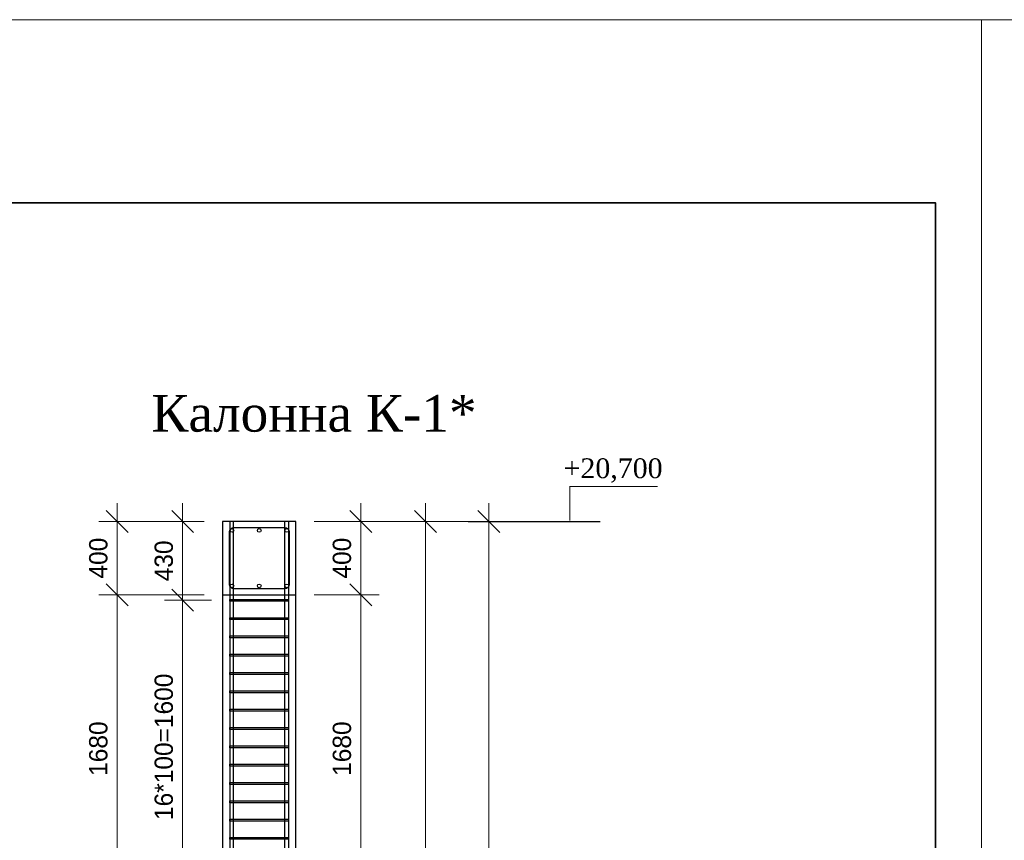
# Model space of a CAD drawing. Header units: millimetres. Extents: x -33345 to 4712671, y -3392 to 121473.
# Tile 433 of 656: x 2282553 to 2293302, y 94941 to 103901. Entities that reach past the tile are written whole.
import ezdxf

# ---------------------------------------------------------------- set-up
doc = ezdxf.new("R2010")
doc.units = ezdxf.units.MM
doc.styles.add('ISOCTEUR', font='isocpeui.ttf')
doc.styles.get("Standard").update_dxf_attribs({"font": 'arial.ttf'})
doc.styles.add('WMF-Times New Roman2', font='times.ttf')
doc.styles.add('X-U-RW-01$0$StyleROMANS', font='GOTHIC.TTF')
doc.dimstyles.new('ISO-100', dxfattribs={"dimtxt": 200, "dimasz": 120, "dimexe": 100, "dimexo": 100, "dimgap": 50, "dimtad": 1, "dimdec": 0, "dimtxsty": 'ISOCTEUR', "dimblk": 'OBLIQUE', "dimcen": 0, "dimdle": 100, "dimclrd": 256, "dimadec": 0, "dimazin": 0, "dimtfac": 1, "dimtdec": 0, "dimtmove": 0, "dimatfit": 3, "dimfxl": 1, "dimarcsym": 0})

# ---------------------------------------------------------------- blocks, each defined once
blk = doc.blocks.new('Qwet')
at = {"lineweight": 20}
blk.add_lwpolyline([(350715, -737612), (410115, -737612), (410115, -695612), (350715, -695612)], close=True, dxfattribs=at)
at = {"lineweight": 35}
blk.add_lwpolyline([(352715, -737112), (409615, -737112), (409615, -696112), (352715, -696112)], close=True, dxfattribs=at)
blk = doc.blocks.new('_Oblique')
at = {"color": 0, "linetype": 'ByBlock', "lineweight": -2}
blk.add_line((-0.5, -0.5), (0.5, 0.5), dxfattribs=at)
blk = doc.blocks.new('*D504')
at = {"lineweight": -2, "transparency": 16777216}
blk.add_line((2345736.4, 1478983.5), (2345736.4, 1484563.5), dxfattribs=at)
at = {"color": 0, "lineweight": -2, "transparency": 16777216}
for p, q in [((2345128.4, 1484463.5), (2345836.4, 1484463.5)), ((2345528.4, 1479083.5), (2345836.4, 1479083.5))]:
    blk.add_line(p, q, dxfattribs=at)
at = {"layer": 'Defpoints', "color": 0, "lineweight": 0, "transparency": 16777216}
for p in [(2345028.4, 1484463.5), (2345736.4, 1484463.5), (2345428.4, 1479083.5)]:
    blk.add_point(p, dxfattribs=at)
at = {"lineweight": -2, "transparency": 16777216, "xscale": 120, "yscale": 120, "zscale": 120}
for p, rotation in [((2345736.4, 1484463.5), 90), ((2345736.4, 1479083.5), 270)]:
    blk.add_blockref('_Oblique', p, dxfattribs=dict(at, rotation=rotation))
at = {"color": 0, "transparency": 16777216, "insert": (2345633.9, 1481773.5), "char_height": 100, "attachment_point": 5, "rotation": 90, "style": 'X-U-RW-01$0$StyleROMANS'}
blk.add_mtext('5380', dxfattribs=at)
blk = doc.blocks.new('*D505')
at = {"lineweight": -2, "transparency": 16777216}
blk.add_line((2346080.9, 1479583.5), (2346080.9, 1484563.5), dxfattribs=at)
at = {"color": 0, "lineweight": -2, "transparency": 16777216}
for p, q in [((2345128.4, 1484463.5), (2346180.9, 1484463.5)), ((2345873, 1479683.5), (2346180.9, 1479683.5))]:
    blk.add_line(p, q, dxfattribs=at)
at = {"layer": 'Defpoints', "color": 0, "lineweight": 0, "transparency": 16777216}
for p in [(2345028.4, 1484463.5), (2346080.9, 1484463.5), (2345773, 1479683.5)]:
    blk.add_point(p, dxfattribs=at)
at = {"lineweight": -2, "transparency": 16777216, "xscale": 120, "yscale": 120, "zscale": 120}
for p, rotation in [((2346080.9, 1484463.5), 90), ((2346080.9, 1479683.5), 270)]:
    blk.add_blockref('_Oblique', p, dxfattribs=dict(at, rotation=rotation))
at = {"color": 0, "transparency": 16777216, "insert": (2345978.4, 1482073.5), "char_height": 100, "attachment_point": 5, "rotation": 90, "style": 'X-U-RW-01$0$StyleROMANS'}
blk.add_mtext('4780', dxfattribs=at)
blk = doc.blocks.new('*D484')
at = {"lineweight": -2, "transparency": 16777216}
blk.add_line((2344410.3, 1482333.5), (2344410.3, 1484133.5), dxfattribs=at)
at = {"color": 0, "lineweight": -2, "transparency": 16777216}
for p, q in [((2344568.4, 1484033.5), (2344310.3, 1484033.5)), ((2344528.4, 1482433.5), (2344310.3, 1482433.5))]:
    blk.add_line(p, q, dxfattribs=at)
at = {"layer": 'Defpoints', "color": 0, "lineweight": 0, "transparency": 16777216}
for p in [(2344410.3, 1484033.5), (2344668.4, 1484033.5), (2344628.4, 1482433.5)]:
    blk.add_point(p, dxfattribs=at)
at = {"lineweight": -2, "transparency": 16777216, "xscale": 120, "yscale": 120, "zscale": 120}
for p, rotation in [((2344410.3, 1484033.5), 90), ((2344410.3, 1482433.5), 270)]:
    blk.add_blockref('_Oblique', p, dxfattribs=dict(at, rotation=rotation))
at = {"color": 0, "transparency": 16777216, "insert": (2344307.7, 1483233.5), "char_height": 100, "attachment_point": 5, "rotation": 90, "style": 'X-U-RW-01$0$StyleROMANS'}
blk.add_mtext('16*100=1600', dxfattribs=at)
blk = doc.blocks.new('*D485')
at = {"lineweight": -2, "transparency": 16777216}
blk.add_line((2344052.8, 1482283.5), (2344052.8, 1484163.5), dxfattribs=at)
at = {"color": 0, "lineweight": -2, "transparency": 16777216}
for p, q in [((2344528.4, 1484063.5), (2343952.8, 1484063.5)), ((2344310.3, 1482383.5), (2343952.8, 1482383.5))]:
    blk.add_line(p, q, dxfattribs=at)
at = {"layer": 'Defpoints', "color": 0, "lineweight": 0, "transparency": 16777216}
for p in [(2344052.8, 1484063.5), (2344628.4, 1484063.5), (2344410.3, 1482383.5)]:
    blk.add_point(p, dxfattribs=at)
at = {"lineweight": -2, "transparency": 16777216, "xscale": 120, "yscale": 120, "zscale": 120}
for p, rotation in [((2344052.8, 1484063.5), 90), ((2344052.8, 1482383.5), 270)]:
    blk.add_blockref('_Oblique', p, dxfattribs=dict(at, rotation=rotation))
at = {"color": 0, "transparency": 16777216, "insert": (2343950.3, 1483223.5), "char_height": 100, "attachment_point": 5, "rotation": 90, "style": 'X-U-RW-01$0$StyleROMANS'}
blk.add_mtext('1680', dxfattribs=at)
blk = doc.blocks.new('*D486')
at = {"lineweight": -2, "transparency": 16777216}
blk.add_line((2344410.3, 1483933.5), (2344410.3, 1484563.5), dxfattribs=at)
at = {"color": 0, "lineweight": -2, "transparency": 16777216}
for p, q in [((2344528.4, 1484463.5), (2344310.3, 1484463.5)), ((2344568.4, 1484033.5), (2344310.3, 1484033.5))]:
    blk.add_line(p, q, dxfattribs=at)
at = {"layer": 'Defpoints', "color": 0, "lineweight": 0, "transparency": 16777216}
for p in [(2344410.3, 1484463.5), (2344628.4, 1484463.5), (2344668.4, 1484033.5)]:
    blk.add_point(p, dxfattribs=at)
at = {"lineweight": -2, "transparency": 16777216, "xscale": 120, "yscale": 120, "zscale": 120}
for p, rotation in [((2344410.3, 1484463.5), 90), ((2344410.3, 1484033.5), 270)]:
    blk.add_blockref('_Oblique', p, dxfattribs=dict(at, rotation=rotation))
at = {"color": 0, "transparency": 16777216, "insert": (2344307.7, 1484248.5), "char_height": 100, "attachment_point": 5, "rotation": 90, "style": 'X-U-RW-01$0$StyleROMANS'}
blk.add_mtext('430', dxfattribs=at)
blk = doc.blocks.new('*D487')
at = {"lineweight": -2, "transparency": 16777216}
blk.add_line((2344052.8, 1483963.5), (2344052.8, 1484563.5), dxfattribs=at)
at = {"color": 0, "lineweight": -2, "transparency": 16777216}
for p, q in [((2344528.4, 1484463.5), (2343952.8, 1484463.5)), ((2344528.4, 1484063.5), (2343952.8, 1484063.5))]:
    blk.add_line(p, q, dxfattribs=at)
at = {"layer": 'Defpoints', "color": 0, "lineweight": 0, "transparency": 16777216}
for p in [(2344052.8, 1484463.5), (2344628.4, 1484463.5), (2344628.4, 1484063.5)]:
    blk.add_point(p, dxfattribs=at)
at = {"lineweight": -2, "transparency": 16777216, "xscale": 120, "yscale": 120, "zscale": 120}
for p, rotation in [((2344052.8, 1484463.5), 90), ((2344052.8, 1484063.5), 270)]:
    blk.add_blockref('_Oblique', p, dxfattribs=dict(at, rotation=rotation))
at = {"color": 0, "transparency": 16777216, "insert": (2343950.3, 1484263.5), "char_height": 100, "attachment_point": 5, "rotation": 90, "style": 'X-U-RW-01$0$StyleROMANS'}
blk.add_mtext('400', dxfattribs=at)
blk = doc.blocks.new('*D488')
at = {"lineweight": -2, "transparency": 16777216}
blk.add_line((2345382.6, 1483963.5), (2345382.6, 1484563.5), dxfattribs=at)
at = {"color": 0, "lineweight": -2, "transparency": 16777216}
for p, q in [((2345233.5, 1484463.5), (2345482.6, 1484463.5)), ((2345372.8, 1484063.5), (2345482.6, 1484063.5))]:
    blk.add_line(p, q, dxfattribs=at)
at = {"layer": 'Defpoints', "color": 0, "lineweight": 0, "transparency": 16777216}
for p in [(2345133.5, 1484463.5), (2345382.6, 1484463.5), (2345272.8, 1484063.5)]:
    blk.add_point(p, dxfattribs=at)
at = {"lineweight": -2, "transparency": 16777216, "xscale": 120, "yscale": 120, "zscale": 120}
for p, rotation in [((2345382.6, 1484463.5), 90), ((2345382.6, 1484063.5), 270)]:
    blk.add_blockref('_Oblique', p, dxfattribs=dict(at, rotation=rotation))
at = {"color": 0, "transparency": 16777216, "insert": (2345280.1, 1484263.5), "char_height": 100, "attachment_point": 5, "rotation": 90, "style": 'X-U-RW-01$0$StyleROMANS'}
blk.add_mtext('400', dxfattribs=at)
blk = doc.blocks.new('*D359')
at = {"lineweight": -2, "transparency": 16777216}
blk.add_line((2345382.6, 1482283.5), (2345382.6, 1484163.5), dxfattribs=at)
at = {"color": 0, "lineweight": -2, "transparency": 16777216}
for p, q in [((2345128.4, 1484063.5), (2345482.6, 1484063.5)), ((2345128.4, 1482383.5), (2345482.6, 1482383.5))]:
    blk.add_line(p, q, dxfattribs=at)
at = {"layer": 'Defpoints', "color": 0, "lineweight": 0, "transparency": 16777216}
for p in [(2345028.4, 1484063.5), (2345382.6, 1484063.5), (2345028.4, 1482383.5)]:
    blk.add_point(p, dxfattribs=at)
at = {"lineweight": -2, "transparency": 16777216, "xscale": 120, "yscale": 120, "zscale": 120}
for p, rotation in [((2345382.6, 1484063.5), 90), ((2345382.6, 1482383.5), 270)]:
    blk.add_blockref('_Oblique', p, dxfattribs=dict(at, rotation=rotation))
at = {"color": 0, "transparency": 16777216, "insert": (2345280.1, 1483223.5), "char_height": 100, "attachment_point": 5, "rotation": 90, "style": 'X-U-RW-01$0$StyleROMANS'}
blk.add_mtext('1680', dxfattribs=at)
blk = doc.blocks.new('икпы')
at = {"color": 106}
blk.add_lwpolyline([(2346524, 1484463.5, 0, 81, 0), (2346524, 1484573.6, 5.4, 5.4, 0), (2346524, 1484655.1, 5.4, 5.4, 0), (2347002.3, 1484655.1, 5.4, 5.4, 0)], format="xyseb", dxfattribs=at)
for points in [[(2344668.4, 1484463.5), (2344668.4, 1458423.9), (2344253.3, 1458423.9), (2344304.9, 1458403.9), (2344668.4, 1458403.9, 0.414214), (2344688.4, 1458423.9), (2344688.4, 1484463.5)], [(2344988.4, 1484463.5), (2344988.4, 1458423.9), (2345403.6, 1458423.9), (2345351.9, 1458403.9), (2344988.4, 1458403.9, -0.414214), (2344968.4, 1458423.9), (2344968.4, 1484463.5)]]:
    blk.add_lwpolyline(points, format="xyb")
blk.add_lwpolyline([(2344628.4, 1482383.5), (2345028.4, 1482383.5), (2345028.4, 1484463.5), (2344628.4, 1484463.5)], close=True, dxfattribs=at)
at = {"color": 106, "lineweight": 30}
blk.add_lwpolyline([(2345028.4, 1484463.5), (2344628.4, 1484463.5), (2344628.4, 1484063.5), (2345028.4, 1484063.5)], close=True, dxfattribs=at)
blk.add_lwpolyline([(2345968.3, 1484463.5), (2346688.3, 1484463.5)], dxfattribs=at)
at = {"color": 222, "true_color": 0xde218f}
blk.add_lwpolyline([(2344993.4, 1484403.5, 0.414214), (2344968.4, 1484428.5), (2344688.4, 1484428.5, 0.414214), (2344663.4, 1484403.5), (2344663.4, 1484123.5, 0.414214), (2344688.4, 1484098.5), (2344968.4, 1484098.5, 0.414214), (2344993.4, 1484123.5)], format="xyb", close=True, dxfattribs=at)
for points in [[(2344668.4, 1484038.5), (2344988.4, 1484038.5), (2344988.4, 1484028.5), (2344668.4, 1484028.5)], [(2344668.4, 1483938.5), (2344988.4, 1483938.5), (2344988.4, 1483928.5), (2344668.4, 1483928.5)], [(2344668.4, 1483838.5), (2344988.4, 1483838.5), (2344988.4, 1483828.5), (2344668.4, 1483828.5)], [(2344668.4, 1483738.5), (2344988.4, 1483738.5), (2344988.4, 1483728.5), (2344668.4, 1483728.5)], [(2344668.4, 1483638.5), (2344988.4, 1483638.5), (2344988.4, 1483628.5), (2344668.4, 1483628.5)], [(2344668.4, 1483538.5), (2344988.4, 1483538.5), (2344988.4, 1483528.5), (2344668.4, 1483528.5)], [(2344668.4, 1483438.5), (2344988.4, 1483438.5), (2344988.4, 1483428.5), (2344668.4, 1483428.5)], [(2344668.4, 1483338.5), (2344988.4, 1483338.5), (2344988.4, 1483328.5), (2344668.4, 1483328.5)], [(2344668.4, 1483238.5), (2344988.4, 1483238.5), (2344988.4, 1483228.5), (2344668.4, 1483228.5)], [(2344668.4, 1483138.5), (2344988.4, 1483138.5), (2344988.4, 1483128.5), (2344668.4, 1483128.5)], [(2344668.4, 1483038.5), (2344988.4, 1483038.5), (2344988.4, 1483028.5), (2344668.4, 1483028.5)], [(2344668.4, 1482938.5), (2344988.4, 1482938.5), (2344988.4, 1482928.5), (2344668.4, 1482928.5)], [(2344668.4, 1482838.5), (2344988.4, 1482838.5), (2344988.4, 1482828.5), (2344668.4, 1482828.5)], [(2344668.4, 1482738.5), (2344988.4, 1482738.5), (2344988.4, 1482728.5), (2344668.4, 1482728.5)]]:
    blk.add_lwpolyline(points, close=True)
at = {"color": 106, "lineweight": 30}
for centre in [(2344679.6, 1484415.1), (2344679.6, 1484415.1), (2344828.4, 1484415.1), (2344828.4, 1484415.1), (2344978.2, 1484415.1), (2344978.2, 1484415.1), (2344679.6, 1484111.9), (2344828.4, 1484111.9), (2344978.2, 1484111.9)]:
    blk.add_circle(centre, 10, dxfattribs=at)
at = {"color": 106, "insert": (2346759.7, 1484741.7), "char_height": 108, "attachment_point": 5, "style": 'WMF-Times New Roman2'}
blk.add_mtext('+20{\\fTimes New Roman|b0|i0|c238|p18;,}700', dxfattribs=at)
at = {"color": 106}
for base, p1, p2, picture, middle in [((2344052.8, 1484463.5), (2344628.4, 1484063.5), (2344628.4, 1484463.5), '*D487', (2343950.3, 1484263.5)), ((2344410.3, 1484463.5), (2344668.4, 1484033.5), (2344628.4, 1484463.5), '*D486', (2344307.7, 1484248.5)), ((2345736.4, 1484463.5), (2345428.4, 1479083.5), (2345028.4, 1484463.5), '*D504', (2345633.9, 1481773.5)), ((2346080.9, 1484463.5), (2345773, 1479683.5), (2345028.4, 1484463.5), '*D505', (2345978.4, 1482073.5)), ((2345382.6, 1484463.5), (2345272.8, 1484063.5), (2345133.5, 1484463.5), '*D488', (2345280.1, 1484263.5)), ((2344052.8, 1484063.5), (2344410.3, 1482383.5), (2344628.4, 1484063.5), '*D485', (2343950.3, 1483223.5)), ((2345382.6, 1484063.5), (2345028.4, 1482383.5), (2345028.4, 1484063.5), '*D359', (2345280.1, 1483223.5))]:
    dim = blk.add_linear_dim(base=base, p1=p1, p2=p2, angle=90, dimstyle='ISO-100', override={"dimtxt": 100, "dimtxsty": 'X-U-RW-01$0$StyleROMANS', "dimtmove": 1}, dxfattribs=at)
    dim.commit()
    dim.dimension.update_dxf_attribs({"geometry": picture, "text_midpoint": middle})
dim = blk.add_linear_dim(base=(2344410.3, 1484033.5), p1=(2344628.4, 1482433.5), p2=(2344668.4, 1484033.5), angle=90, text='16*100=<>', dimstyle='ISO-100', override={"dimtxt": 100, "dimtxsty": 'X-U-RW-01$0$StyleROMANS', "dimtmove": 1}, dxfattribs=at)
dim.commit()
dim.dimension.update_dxf_attribs({"geometry": '*D484', "text_midpoint": (2344307.7, 1483233.5)})

msp = doc.modelspace()

# ---------------------------------------------------------------- block references
at = {"rotation": 270}
for p in [(2988664.059, 454616.444, 1359241.5), (3030664.059, 454616.444, 1359241.5)]:
    msp.add_blockref('Qwet', p, dxfattribs=at)
at = {"color": 177, "lineweight": 0, "true_color": 0x293189, "xscale": 2, "yscale": 2, "zscale": 2}
msp.add_blockref('икпы', (-2404488.158, -2870505.067), dxfattribs=at)

# ---------------------------------------------------------------- texts
at = {"color": 106, "insert": (2285766.853, 99600.137, 1359241.5), "char_height": 400, "width": 4048.06118, "attachment_point": 5}
msp.add_mtext('{\\fTimes New Roman|b0|i0|c204|p34;Калонна К-1*}', dxfattribs=at)

doc.saveas('drawing.dxf')
